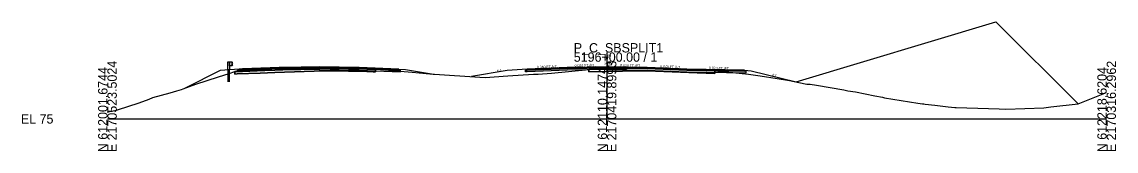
# Model space of a CAD drawing. Extents: x -26 to 1303, y -3010 to 12033.
# Drawn here: x 974.3 to 1302.8, y -9.7 to 29.2 of the extents above; entities that cross this region are included whole.
import ezdxf

# ---------------------------------------------------------------- set-up
doc = ezdxf.new("R2010")
doc.units = 0
for name, color, linetype in [('RD_GPK_XS_Cell', 7, 'Continuous'), ('RD_PD_Final_TrvlWay', 7, 'Continuous'), ('RD_Sketch10', 7, 'Continuous'), ('RD_XS_Base', 7, 'Continuous'), ('RD_XS_ExGround', 7, 'Continuous'), ('RD_XS_ExPaveRet', 7, 'Continuous'), ('RD_XS_GR', 7, 'Continuous'), ('RD_XS_Greenside', 7, 'Continuous'), ('RD_XS_Pave', 7, 'Continuous'), ('RD_XS_PaveOvlay_CP', 7, 'Continuous'), ('RD_XS_TieSlope', 7, 'Continuous'), ('RD_XS_TX_Elev_EX', 7, 'Continuous'), ('RD_XS_TX_Elev_PR', 7, 'Continuous'), ('RD_XS_TX_Slope', 7, 'Continuous')]:
    doc.layers.add(name, color=color, linetype=linetype)

msp = doc.modelspace()

# ---------------------------------------------------------------- linework, layer by layer
at = {"layer": 'RD_GPK_XS_Cell'}
for p, q in [((1150, 0), (1150, 20)), ((1000, 0), (1150, 0)), ((1150, 0), (1300, 0))]:
    msp.add_line(p, q, dxfattribs=at)
at = {"layer": 'RD_PD_Final_TrvlWay'}
msp.add_lwpolyline([(1036.67, 11.16), (1036.67, 14.76), (1036.17, 14.72), (1036.17, 11.16)], dxfattribs=at)
at = {"layer": 'RD_Sketch10'}
msp.add_lwpolyline([(1206.77, 11.12), (1266.68, 29.2), (1291.43, 4.5)], dxfattribs=at)
at = {"layer": 'RD_XS_Base'}
for p, q in [((1039.02, 14.65), (1039.06, 14.66)), ((1039.02, 14.19), (1039.02, 14.65)), ((1039.02, 14.15), (1039.02, 14.19)), ((1039.06, 14.16), (1039.02, 14.15)), ((1039.06, 14.66), (1039.52, 14.67)), ((1039.52, 14.17), (1039.06, 14.16)), ((1039.52, 14.67), (1040.51, 14.71)), ((1040.51, 14.21), (1039.52, 14.17)), ((1040.51, 14.71), (1051.52, 15.15)), ((1051.52, 14.65), (1040.51, 14.21)), ((1051.52, 15.15), (1052.68, 15.18)), ((1052.68, 14.68), (1051.52, 14.65)), ((1052.68, 15.18), (1063.53, 15.39)), ((1063.53, 14.89), (1052.68, 14.68)), ((1063.53, 15.41), (1063.53, 15.55)), ((1063.53, 15.55), (1063.53, 14.96)), ((1063.53, 15.39), (1063.53, 15.55)), ((1063.53, 15.55), (1063.53, 14.89)), ((1063.53, 15.39), (1063.53, 15.41)), ((1063.53, 15.39), (1063.53, 14.95)), ((1063.53, 15.39), (1063.53, 14.89)), ((1075.53, 15.15), (1063.53, 15.39)), ((1063.53, 15.39), (1063.53, 15.39)), ((1063.53, 14.96), (1063.53, 14.89)), ((1063.53, 14.95), (1063.53, 14.89)), ((1063.53, 14.89), (1063.53, 14.89)), ((1063.53, 14.89), (1063.53, 14.89)), ((1063.53, 14.89), (1075.53, 14.65)), ((1087.53, 14.67), (1075.53, 15.15)), ((1075.53, 14.65), (1088.03, 14.15)), ((1077.53, 15.07), (1077.53, 15.07)), ((1077.53, 14.57), (1077.53, 14.57)), ((1088.03, 14.65), (1087.53, 14.67)), ((1087.53, 14.67), (1087.53, 14.67)), ((1088.03, 14.15), (1088.03, 14.65)), ((1088.03, 14.65), (1088.03, 14.65)), ((1088.03, 14.15), (1088.03, 14.15)), ((1088.03, 14.15), (1088.03, 14.15)), ((1125.5, 14.66), (1126, 14.68)), ((1125.5, 14.16), (1125.5, 14.66)), ((1125.5, 14.66), (1125.5, 14.66)), ((1126, 14.18), (1125.5, 14.16)), ((1125.5, 14.16), (1125.5, 14.16)), ((1125.5, 14.16), (1125.5, 14.16)), ((1126, 14.68), (1138, 15.16)), ((1126, 14.68), (1126, 14.68)), ((1138, 14.66), (1126, 14.18)), ((1126, 14.18), (1126, 14.18)), ((1136, 15.08), (1136, 15.08)), ((1136, 14.58), (1136, 14.58)), ((1138, 15.16), (1150, 15.4)), ((1150, 14.9), (1138, 14.66)), ((1150, 15.4), (1150, 15.56)), ((1150, 15.56), (1150, 14.9)), ((1150, 15.4), (1150, 15.4)), ((1162, 15.16), (1150, 15.4)), ((1150, 15.4), (1150, 15.4)), ((1150, 15.4), (1150, 14.9)), ((1150, 14.9), (1150, 14.9)), ((1150, 14.9), (1162, 14.66)), ((1150, 14.9), (1150, 14.9)), ((1174, 14.68), (1162, 15.16)), ((1162, 15.16), (1162, 15.16)), ((1162, 14.66), (1162, 14.66)), ((1162, 14.66), (1174, 14.18)), ((1191.3, 14.33), (1174, 14.68)), ((1174, 14.68), (1174, 14.68)), ((1174, 14.18), (1174, 14.18)), ((1174, 14.18), (1191.8, 13.82)), ((1191.8, 14.32), (1191.3, 14.33)), ((1191.3, 14.33), (1191.3, 14.33)), ((1191.8, 13.82), (1191.8, 14.32)), ((1191.8, 14.32), (1191.8, 14.32)), ((1191.8, 13.82), (1191.8, 13.82)), ((1191.8, 13.82), (1191.8, 13.82))]:
    msp.add_line(p, q, dxfattribs=at)
at = {"layer": 'RD_XS_ExGround'}
msp.add_lwpolyline([(1000, 2.07), (1000.63, 2.21), (1002.35, 2.51), (1003.03, 2.7), (1009.53, 4.85), (1012.56, 5.96), (1013.66, 6.45), (1018.78, 7.83), (1020.85, 8.43), (1022.2, 8.81), (1022.76, 9.09), (1026.58, 10.5), (1033.34, 12.63), (1036.57, 13.7), (1038.27, 14.26), (1044.72, 14.49), (1064.94, 15.22), (1077.92, 14.98), (1080.45, 14.94), (1082.01, 14.86), (1091.5, 14.03), (1097.77, 13.51), (1098.16, 13.51), (1111.84, 12.55), (1113.42, 12.44), (1120.18, 12.97), (1127.87, 13.5), (1129.29, 13.5), (1133.29, 13.8), (1144.57, 14.9), (1159.69, 15.24), (1159.95, 15.25), (1162, 15.17), (1177.08, 14.62), (1182.34, 14.43), (1184.2, 14.27), (1187.75, 13.93), (1192.5, 13.5), (1196.01, 12.94), (1201.05, 12.14), (1204.75, 11.51), (1207.62, 10.96), (1209.95, 10.5), (1210.99, 10.44), (1212.84, 10.18), (1221.08, 8.73), (1222.29, 8.5), (1224.64, 8.13), (1230.41, 6.93), (1232.66, 6.5), (1233.31, 6.37), (1243.29, 4.77), (1244.69, 4.56), (1245.11, 4.5), (1245.47, 4.46), (1248.44, 4.11), (1252.44, 3.64), (1254.46, 3.39), (1254.79, 3.39), (1264.57, 3.13), (1267.7, 3.03), (1269.7, 2.97), (1281.17, 3.38), (1282.51, 3.5), (1283.25, 3.6), (1291.43, 4.5), (1300, 7.95)], dxfattribs=at)
at = {"layer": 'RD_XS_ExPaveRet'}
for points in [[(1080.45, 14.94), (1080.45, 14.94), (1080.45, 14.74), (1080.45, 14.19), (1080.45, 14.19), (1079.78, 14.21), (1077.92, 14.23), (1066.9, 14.43), (1064.94, 14.47), (1050.26, 13.94), (1045.86, 13.78), (1038.93, 13.53), (1038.27, 13.51), (1038.27, 13.63), (1038.27, 14.26), (1038.93, 14.28), (1045.86, 14.53), (1050.26, 14.69), (1064.94, 15.22), (1066.9, 15.18), (1077.92, 14.98), (1079.78, 14.96), (1080.45, 14.94)], [(1079.78, 14.96), (1077.92, 14.98), (1066.9, 15.18), (1064.94, 15.22), (1050.26, 14.69), (1045.86, 14.53), (1038.93, 14.28), (1038.27, 14.26), (1038.27, 13.63), (1038.27, 13.51), (1038.93, 13.53), (1045.86, 13.78), (1050.26, 13.94), (1064.94, 14.47), (1066.9, 14.43), (1077.92, 14.23), (1079.78, 14.21), (1080.45, 14.19), (1080.45, 14.19), (1080.45, 14.74), (1080.45, 14.94), (1080.45, 14.94), (1079.78, 14.96)], [(1182.34, 14.43), (1182.34, 14.43), (1182.34, 13.68), (1182.34, 13.68), (1177.08, 13.87), (1177.08, 13.87), (1162, 14.42), (1162, 14.42), (1159.95, 14.5), (1159.69, 14.49), (1159.69, 14.49), (1144.57, 14.15), (1144.57, 14.15), (1144.57, 14.15), (1144.57, 14.9), (1144.57, 14.9), (1144.57, 14.9), (1144.57, 14.9), (1159.69, 15.24), (1159.69, 15.24), (1159.95, 15.25), (1162, 15.17), (1162, 15.17), (1177.08, 14.62), (1177.08, 14.62), (1182.34, 14.43), (1182.34, 14.43)], [(1182.34, 14.43), (1177.08, 14.62), (1162, 15.17), (1159.95, 15.25), (1159.69, 15.24), (1144.57, 14.9), (1144.57, 14.9), (1144.57, 14.15), (1144.57, 14.15), (1159.69, 14.49), (1159.95, 14.5), (1162, 14.42), (1177.08, 13.87), (1182.34, 13.68), (1182.34, 13.68), (1182.34, 14.43), (1182.34, 14.43)]]:
    msp.add_lwpolyline(points, dxfattribs=at)
at = {"layer": 'RD_XS_GR'}
for p, q in [((1036.17, 14.72), (1036.17, 17.16)), ((1036.17, 17.16), (1036.42, 17.16)), ((1036.42, 17.16), (1036.67, 17.16)), ((1036.67, 17.16), (1036.67, 14.76)), ((1036.67, 15.99), (1036.67, 17.16)), ((1036.67, 17.16), (1037.34, 17.16)), ((1037.34, 17.16), (1037.34, 15.99)), ((1037.59, 16.89), (1037.34, 17.16)), ((1037.34, 17.16), (1037.34, 16.08)), ((1037.34, 16.58), (1037.36, 16.6)), ((1037.59, 16.31), (1037.34, 16.58)), ((1037.36, 16.6), (1037.61, 16.87)), ((1037.61, 16.87), (1037.59, 16.89)), ((1036.67, 14.76), (1036.17, 14.72)), ((1037.34, 15.99), (1036.67, 15.99)), ((1037.34, 16.08), (1037.34, 15.99)), ((1037.34, 15.99), (1037.36, 16.01)), ((1037.36, 16.01), (1037.61, 16.28)), ((1037.61, 16.28), (1037.59, 16.31))]:
    msp.add_line(p, q, dxfattribs=at)
at = {"layer": 'RD_XS_Greenside'}
for p, q in [((1033.86, 14.54), (1023.32, 9.27)), ((1089.53, 14.83), (1097.34, 13.53)), ((1120, 14.52), (1109.27, 12.73)), ((1193.3, 14.49), (1206.77, 11.12))]:
    msp.add_line(p, q, dxfattribs=at)
at = {"layer": 'RD_XS_Pave'}
for p, q in [((1040.51, 15.03), (1039.52, 14.99)), ((1039.52, 14.99), (1039.52, 14.85)), ((1040.51, 14.87), (1039.52, 14.83)), ((1039.52, 14.83), (1040.51, 14.87)), ((1039.52, 14.85), (1039.52, 14.83)), ((1039.52, 14.83), (1039.52, 14.69)), ((1039.52, 14.67), (1040.51, 14.71)), ((1039.52, 14.69), (1039.52, 14.67)), ((1051.52, 15.47), (1040.51, 15.03)), ((1051.52, 15.31), (1040.51, 14.87)), ((1040.51, 14.87), (1051.52, 15.31)), ((1040.51, 14.71), (1051.52, 15.15)), ((1052.68, 15.49), (1051.52, 15.47)), ((1052.68, 15.33), (1051.52, 15.31)), ((1051.52, 15.31), (1052.68, 15.33)), ((1051.52, 15.15), (1052.68, 15.18)), ((1063.53, 15.71), (1052.68, 15.49)), ((1063.53, 15.55), (1052.68, 15.33)), ((1052.68, 15.33), (1063.53, 15.55)), ((1052.68, 15.18), (1063.53, 15.39)), ((1075.53, 15.47), (1063.53, 15.71)), ((1063.53, 15.41), (1063.53, 15.55)), ((1063.53, 15.55), (1063.53, 15.41)), ((1063.53, 15.39), (1063.53, 15.55)), ((1063.53, 15.55), (1075.53, 15.31)), ((1075.53, 15.31), (1063.53, 15.55)), ((1063.53, 15.55), (1063.53, 15.39)), ((1063.53, 15.39), (1063.53, 15.41)), ((1063.53, 15.41), (1063.53, 15.39)), ((1063.53, 15.39), (1063.53, 15.39)), ((1063.53, 15.39), (1063.53, 15.39)), ((1063.53, 15.39), (1075.53, 15.15)), ((1087.53, 14.99), (1075.53, 15.47)), ((1075.53, 15.31), (1087.53, 14.83)), ((1087.53, 14.83), (1075.53, 15.31)), ((1075.53, 15.15), (1087.53, 14.67)), ((1077.53, 15.39), (1077.53, 15.39)), ((1077.53, 15.23), (1077.53, 15.23)), ((1077.53, 15.23), (1077.53, 15.23)), ((1077.53, 15.07), (1077.53, 15.07)), ((1087.53, 14.83), (1087.53, 14.99)), ((1087.53, 14.99), (1087.53, 14.99)), ((1087.53, 14.83), (1087.53, 14.83)), ((1087.53, 14.83), (1087.53, 14.83)), ((1087.53, 14.67), (1087.53, 14.83)), ((1087.53, 14.83), (1087.53, 14.83)), ((1087.53, 14.67), (1087.53, 14.67)), ((1087.53, 14.67), (1087.53, 14.67)), ((1138, 15.48), (1126, 15)), ((1138, 15.32), (1126, 14.84)), ((1126, 14.84), (1138, 15.32)), ((1126, 14.68), (1138, 15.16)), ((1126, 15), (1126, 15)), ((1126, 15), (1126, 14.84)), ((1126, 14.84), (1126, 14.84)), ((1126, 14.84), (1126, 14.68)), ((1126, 14.84), (1126, 14.84)), ((1126, 14.84), (1126, 14.84)), ((1126, 14.68), (1126, 14.68)), ((1126, 14.68), (1126, 14.68)), ((1136, 15.4), (1136, 15.4)), ((1136, 15.24), (1136, 15.24)), ((1136, 15.24), (1136, 15.24)), ((1136, 15.08), (1136, 15.08)), ((1150, 15.72), (1138, 15.48)), ((1150, 15.56), (1138, 15.32)), ((1138, 15.32), (1150, 15.56)), ((1138, 15.16), (1150, 15.4)), ((1162, 15.48), (1150, 15.72)), ((1150, 15.4), (1150, 15.56)), ((1150, 15.56), (1162, 15.32)), ((1162, 15.32), (1150, 15.56)), ((1150, 15.56), (1150, 15.56)), ((1150, 15.56), (1150, 15.4)), ((1150, 15.4), (1150, 15.4)), ((1150, 15.4), (1150, 15.4)), ((1150, 15.4), (1150, 15.4)), ((1150, 15.4), (1162, 15.16)), ((1174, 15), (1162, 15.48)), ((1162, 15.48), (1162, 15.48)), ((1162, 15.32), (1162, 15.32)), ((1162, 15.32), (1174, 14.84)), ((1174, 14.84), (1162, 15.32)), ((1162, 15.32), (1162, 15.32)), ((1162, 15.16), (1162, 15.16)), ((1162, 15.16), (1174, 14.68)), ((1191.3, 14.65), (1174, 15)), ((1174, 15), (1174, 15)), ((1174, 14.84), (1174, 14.84)), ((1174, 14.84), (1191.3, 14.49)), ((1191.3, 14.49), (1174, 14.84)), ((1174, 14.84), (1174, 14.84)), ((1174, 14.68), (1174, 14.68)), ((1174, 14.68), (1191.3, 14.33)), ((1191.3, 14.49), (1191.3, 14.65)), ((1191.3, 14.65), (1191.3, 14.65)), ((1191.3, 14.49), (1191.3, 14.49)), ((1191.3, 14.49), (1191.3, 14.49)), ((1191.3, 14.33), (1191.3, 14.49)), ((1191.3, 14.49), (1191.3, 14.49)), ((1191.3, 14.33), (1191.3, 14.33)), ((1191.3, 14.33), (1191.3, 14.33))]:
    msp.add_line(p, q, dxfattribs=at)
at = {"layer": 'RD_XS_PaveOvlay_CP'}
for p, q in [((1039.52, 14.99), (1051.52, 15.47)), ((1051.52, 15.47), (1063.53, 15.71)), ((1063.53, 15.71), (1075.53, 15.47)), ((1075.53, 15.47), (1087.53, 14.99)), ((1138, 15.48), (1126, 15)), ((1126, 15), (1126, 15)), ((1136, 15.4), (1136, 15.4)), ((1150, 15.72), (1138, 15.48)), ((1162, 15.48), (1150, 15.72)), ((1174, 15), (1162, 15.48)), ((1162, 15.48), (1162, 15.48)), ((1191.3, 14.65), (1174, 15)), ((1174, 15), (1174, 15)), ((1191.3, 14.65), (1191.3, 14.65))]:
    msp.add_line(p, q, dxfattribs=at)
at = {"layer": 'RD_XS_TieSlope'}
for p, q in [((1039.52, 14.99), (1033.86, 14.54)), ((1087.53, 14.99), (1089.53, 14.83)), ((1126, 15), (1120, 14.52)), ((1191.3, 14.65), (1193.3, 14.49))]:
    msp.add_line(p, q, dxfattribs=at)

# ---------------------------------------------------------------- texts
at = {"layer": 'RD_GPK_XS_Cell'}
for s, p in [('5196+00.00 / 1', (1140, 17.2)), ('P_C_SBSPLIT1', (1140, 20)), ('EL 75', (974, -1.4))]:
    msp.add_text(s, height=2.8, dxfattribs=at).set_placement(p)
for s, p in [('E 2170523.5024', (1002.8, -10)), ('E 2170419.8993', (1152.8, -10)), ('E 2170316.2962', (1302.8, -10)), ('N 612001.6744', (1000, -10)), ('N 612110.1474', (1150, -10)), ('N 612218.6204', (1300, -10))]:
    msp.add_text(s, height=2.8, rotation=90, dxfattribs=at).set_placement(p)
at = {"layer": 'RD_XS_TX_Elev_EX'}
msp.add_text('90.02', height=0.6, rotation=90, dxfattribs=at).set_placement((1149.75, 16.39))
at = {"layer": 'RD_XS_TX_Elev_PR'}
msp.add_text('90.72', height=1, rotation=90, dxfattribs=at).set_placement((1151.22, 15.93))
at = {"layer": 'RD_XS_TX_Slope'}
for s, rotation, p in [('0.020 FT./FT.', 1.1458, (1140.27, 15.69)), ('0.020 FT./FT.', 358.8542, (1153.94, 15.74)), ('6:1', 9.4642, (1116.98, 14.07)), ('0.040 FT./FT.', 2.2906, (1128.93, 15.21)), ('0.040 FT./FT.', 357.7094, (1165.94, 15.42)), ('0.020 FT./FT.', 358.8542, (1180.59, 14.96)), ('4:1', 345.9638, (1199.47, 13))]:
    msp.add_text(s, height=0.75, rotation=rotation, dxfattribs=at).set_placement(p)

doc.saveas('drawing.dxf')
